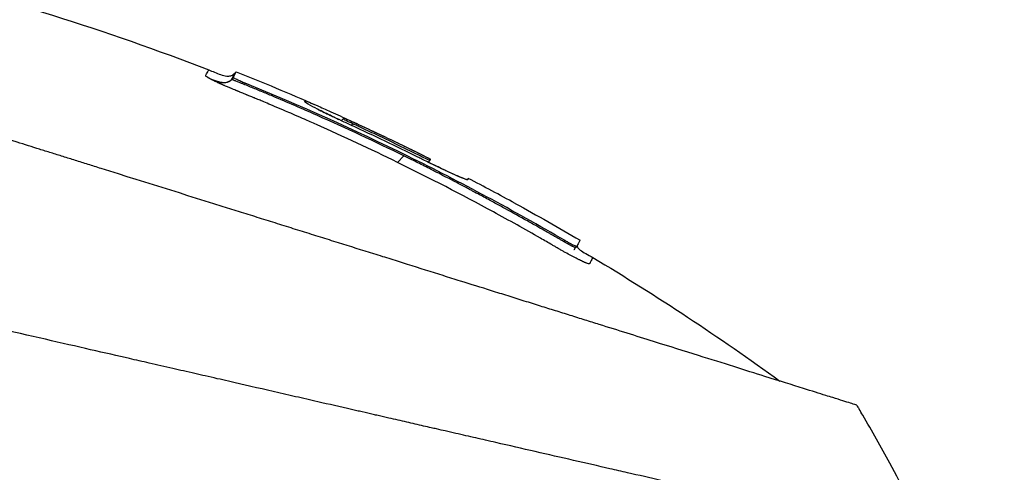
# Model space of a CAD drawing. Header units: millimetres. Extents: x 0 to 4378, y 0 to 2397.
# Tile 428 of 656: x 1628 to 1675, y 711 to 733. Entities that reach past the tile are written whole.
import ezdxf

# ---------------------------------------------------------------- set-up
doc = ezdxf.new("R2010")
doc.units = ezdxf.units.MM
doc.header["$LTSCALE"] = 0.2
doc.styles.add('Rainbow-4.0 Style', font='malgunsl.ttf')
doc.styles.add('Rainbow-5.0 Style', font='malgunsl.ttf')
doc.dimstyles.new('Rainbow-4.0 Style', dxfattribs={"dimtxt": 3.5, "dimasz": 2.5, "dimexe": 1, "dimexo": 1, "dimgap": 1, "dimtad": 1, "dimdsep": 46, "dimtxsty": 'Rainbow-4.0 Style', "dimcen": 0, "dimclrd": 251, "dimclre": 251, "dimclrt": 7, "dimazin": 3, "dimtp": 0.1, "dimtm": 0.1, "dimtfac": 0.61, "dimtmove": 0, "dimatfit": 3, "dimfxl": 1, "dimlwd": -1, "dimlwe": -1, "dimarcsym": 1})
doc.dimstyles.new('Rainbow-5.0 Style', dxfattribs={"dimtxt": 4.5, "dimasz": 2.5, "dimexe": 1, "dimexo": 1, "dimgap": 1, "dimtad": 1, "dimdsep": 46, "dimtxsty": 'Rainbow-5.0 Style', "dimcen": 0, "dimclrd": 251, "dimclre": 251, "dimclrt": 7, "dimazin": 3, "dimtp": 0.1, "dimtm": 0.1, "dimtfac": 0.61, "dimtmove": 0, "dimatfit": 3, "dimfxl": 1, "dimlwd": -1, "dimlwe": -1, "dimarcsym": 1})

# ---------------------------------------------------------------- blocks, each defined once
blk = doc.blocks.new('*D144')
at = {"color": 251, "linetype": 'ByBlock', "transparency": 16777216}
for p, q in [((1621.699, 1236.015), (1778.892, 1236.015)), ((1773.892, 681.615), (1773.892, 1223.515)), ((1676.759, 669.115), (1778.892, 669.115))]:
    blk.add_line(p, q, dxfattribs=at)
at = {"color": 251, "transparency": 16777216}
for points in [[(1771.809, 1223.515), (1775.976, 1223.515), (1773.892, 1236.015)], [(1771.809, 681.615), (1775.976, 681.615), (1773.892, 669.115)]]:
    blk.add_solid(points, dxfattribs=at)
at = {"layer": 'Defpoints', "color": 0, "transparency": 16777216}
for p in [(1616.699, 1236.015), (1773.892, 1236.015), (1671.759, 669.115)]:
    blk.add_point(p, dxfattribs=at)
at = {"color": 7, "transparency": 16777216, "insert": (1759.845, 952.565), "char_height": 17.5, "attachment_point": 5, "rotation": 90, "style": 'Rainbow-4.0 Style'}
blk.add_mtext('566.9', dxfattribs=at)
blk = doc.blocks.new('*D146')
at = {"color": 251, "linetype": 'ByBlock', "transparency": 16777216}
for p, q in [((1483.192, 1869.115), (1834.854, 1869.115)), ((1829.854, 681.615), (1829.854, 1856.615)), ((1617.144, 669.115), (1834.854, 669.115))]:
    blk.add_line(p, q, dxfattribs=at)
at = {"color": 251, "transparency": 16777216}
for points in [[(1827.77, 1856.615), (1831.937, 1856.615), (1829.854, 1869.115)], [(1827.77, 681.615), (1831.937, 681.615), (1829.854, 669.115)]]:
    blk.add_solid(points, dxfattribs=at)
at = {"layer": 'Defpoints', "color": 0, "transparency": 16777216}
for p in [(1478.192, 1869.115), (1829.854, 1869.115), (1612.144, 669.115)]:
    blk.add_point(p, dxfattribs=at)
at = {"color": 7, "transparency": 16777216, "insert": (1815.753, 1269.115), "char_height": 17.5, "attachment_point": 5, "rotation": 90, "style": 'Rainbow-4.0 Style'}
blk.add_mtext('1200', dxfattribs=at)
blk = doc.blocks.new('Blk$A17R2-5W24F')
for p, q in [((24.686, 230.961), (24.686, 230.961)), ((25.873, 230.589), (26.015, 230.868)), ((26.015, 230.868), (25.942, 230.796)), ((25.873, 230.589), (25.8, 230.516)), ((26.444, 230.312), (26.391, 230.26)), ((31.208, 228.644), (31.075, 228.512)), ((31.563, 228.286), (31.637, 228.36)), ((33.782, 226.504), (34.095, 226.817)), ((35.343, 226.603), (35.256, 226.516)), ((35.344, 226.604), (35.344, 226.604)), ((35.374, 226.664), (35.374, 226.665)), ((36.754, 225.467), (36.754, 225.467)), ((37.199, 225.732), (37.137, 225.67)), ((37.199, 225.731), (37.137, 225.669)), ((37.167, 225.669), (37.165, 225.667)), ((39.46, 224.527), (39.457, 224.524)), ((39.458, 224.523), (39.46, 224.527)), ((41.81, 222.684), (41.859, 222.734)), ((42.372, 222.397), (42.429, 222.455))]:
    blk.add_line(p, q)
for centre, radius, start, end in [((-18.856, 118.524), 120.788, 63.64121, 65.31295), ((-19.077, 117.833), 121.694, 61.24936, 62.45507), ((-19.076, 117.836), 121.689, 61.24844, 62.45484), ((-18.383, 170.562), 86.482, 28.64602, 30.39578), ((-18.37, 170.569), 86.467, 26.08279, 28.64596)]:
    blk.add_arc(centre, radius, start, end)
blk.add_ellipse((-15.467, 172.949), major_axis=(53.33, -65.746), ratio=0.977068, start_param=1.416312, end_param=1.42047)
for points, knots in [([(-21.702, 239.103), (-11.252, 239.329), (-0.686, 238.183), (14.637, 234.472), (19.73, 232.878), (24.686, 230.961)], [0, 0, 0, 0, 3.135776, 3.135776, 4.729873, 4.729873, 4.729873, 4.729873]), ([(55.923, 214.808), (55.923, 214.808), (55.924, 214.808), (55.848, 214.832), (55.803, 214.846), (55.706, 214.876), (55.662, 214.89), (55.414, 214.968), (55.128, 215.057), (54.657, 215.205), (54.546, 215.24), (54.116, 215.374), (53.757, 215.487), (52.812, 215.783), (52.191, 215.977), (50.56, 216.487), (49.493, 216.822), (47.614, 217.41), (46.89, 217.637), (45.713, 218.005), (45.287, 218.138), (44.416, 218.411), (43.967, 218.551), (43.284, 218.765), (43.055, 218.837), (42.593, 218.981), (42.354, 219.056), (41.873, 219.207), (41.635, 219.282), (41.157, 219.431), (40.917, 219.506), (40.424, 219.66), (40.166, 219.741), (39.641, 219.905), (39.376, 219.988), (38.848, 220.154), (38.582, 220.237), (37.819, 220.476), (37.316, 220.633), (36.545, 220.874), (36.27, 220.96), (35.436, 221.222), (34.858, 221.402), (34.027, 221.663), (33.752, 221.749), (33.345, 221.876), (33.205, 221.92), (32.93, 222.006), (32.79, 222.05), (32.081, 222.272), (31.513, 222.449), (30.649, 222.72), (30.359, 222.811), (29.782, 222.991), (29.492, 223.082), (28.909, 223.264), (28.622, 223.354), (28.182, 223.492), (28.033, 223.538), (27.743, 223.629), (27.602, 223.674), (27.308, 223.765), (27.16, 223.812), (26.738, 223.944), (26.451, 224.034), (23.977, 224.808), (21.745, 225.506), (19.292, 226.274), (19.084, 226.339), (18.667, 226.469), (18.463, 226.533), (18.063, 226.659), (17.865, 226.721), (17.474, 226.843), (17.282, 226.903), (16.904, 227.021), (16.715, 227.08), (16.175, 227.249), (15.814, 227.363), (14.775, 227.688), (14.089, 227.902), (13.143, 228.198), (12.851, 228.29), (12.421, 228.424), (12.284, 228.467), (11.879, 228.594), (11.614, 228.677), (11.098, 228.838), (10.852, 228.915), (10.14, 229.138), (9.677, 229.283), (8.409, 229.679), (7.607, 229.93), (6.218, 230.365), (5.626, 230.55), (4.159, 231.009), (3.29, 231.282), (2.005, 231.683), (1.58, 231.816), (0.948, 232.014), (0.738, 232.08), (0.424, 232.178), (0.32, 232.21), (0.164, 232.259), (0.112, 232.275), (0.034, 232.3), (0.008, 232.308), (-0.043, 232.324), (-0.069, 232.332), (-0.095, 232.34)], [0.000002, 0.000002, 0.000002, 0.000002, 0.069197, 0.069197, 0.114534, 0.114534, 0.144702, 0.144702, 0.264696, 0.264696, 0.298939, 0.298939, 0.390543, 0.390543, 0.512586, 0.512586, 0.675499, 0.675499, 0.768567, 0.768567, 0.818982, 0.818982, 0.869168, 0.869168, 0.893816, 0.893816, 0.918563, 0.918563, 0.942438, 0.942438, 0.965778, 0.965778, 0.990015, 0.990015, 1.013238, 1.013238, 1.036561, 1.036561, 1.079437, 1.079437, 1.103029, 1.103029, 1.150554, 1.150554, 1.170118, 1.170118, 1.179962, 1.179962, 1.190604, 1.190604, 1.231769, 1.231769, 1.252381, 1.252381, 1.273109, 1.273109, 1.29373, 1.29373, 1.303437, 1.303437, 1.31286, 1.31286, 1.322284, 1.322284, 1.341511, 1.341511, 1.488539, 1.488539, 1.502369, 1.502369, 1.515667, 1.515667, 1.528459, 1.528459, 1.540776, 1.540776, 1.552791, 1.552791, 1.576553, 1.576553, 1.621793, 1.621793, 1.642228, 1.642228, 1.65172, 1.65172, 1.669964, 1.669964, 1.68722, 1.68722, 1.719636, 1.719636, 1.776396, 1.776396, 1.818992, 1.818992, 1.882883, 1.882883, 1.914826, 1.914826, 1.930788, 1.930788, 1.938768, 1.938768, 1.942759, 1.942759, 1.944754, 1.944754, 1.946743, 1.946743, 1.946743, 1.946743]), ([(24.775, 230.518), (24.762, 230.525), (24.75, 230.532), (24.738, 230.538), (24.732, 230.541), (24.726, 230.544), (24.721, 230.547), (24.715, 230.55), (24.71, 230.554), (24.704, 230.557), (24.699, 230.56), (24.694, 230.562), (24.688, 230.565), (24.683, 230.568), (24.678, 230.571), (24.673, 230.574), (24.664, 230.58), (24.654, 230.585), (24.646, 230.59), (24.611, 230.612), (24.584, 230.63), (24.567, 230.644), (24.549, 230.659), (24.541, 230.67), (24.541, 230.678), (24.542, 230.679), (24.543, 230.681), (24.543, 230.683), (24.544, 230.684), (24.545, 230.686), (24.546, 230.687), (24.547, 230.691), (24.549, 230.694), (24.551, 230.697), (24.563, 230.722), (24.575, 230.745), (24.586, 230.766), (24.607, 230.806), (24.624, 230.84), (24.638, 230.868), (24.639, 230.87), (24.64, 230.872), (24.641, 230.874), (24.655, 230.9), (24.665, 230.92), (24.673, 230.935), (24.673, 230.936), (24.674, 230.937), (24.675, 230.939), (24.682, 230.953), (24.686, 230.96), (24.686, 230.961)], [-1, -1, -1, -1, -0.9989185, -0.9989185, -0.9989185, -0.9983778, -0.9983778, -0.9983778, -0.9978371, -0.9978371, -0.9978371, -0.9972963, -0.9972963, -0.9972963, -0.9967556, -0.9967556, -0.9967556, -0.9956741, -0.9956741, -0.9956741, -0.9913482, -0.9913482, -0.9913482, -0.9870224, -0.9870224, -0.9870224, -0.9859409, -0.9859409, -0.9859409, -0.9848594, -0.9848594, -0.9848594, -0.9826965, -0.9826965, -0.9826965, -0.965393, -0.965393, -0.965393, -0.9332255, -0.9332255, -0.9332255, -0.930786, -0.930786, -0.930786, -0.8993296, -0.8993296, -0.8993296, -0.896179, -0.896179, -0.896179, -0.8616263, -0.8616263, -0.8616263, -0.8616263]), ([(24.686, 230.961), (24.877, 230.887), (25.063, 230.798), (25.357, 230.697), (25.46, 230.668), (25.627, 230.657), (25.691, 230.662), (25.806, 230.696), (25.859, 230.724), (25.918, 230.772), (25.93, 230.784), (25.942, 230.796)], [0, 0, 0, 0, 0.0615747, 0.0615747, 0.0930895, 0.0930895, 0.1117251, 0.1117251, 0.1291947, 0.1291947, 0.1343162, 0.1343162, 0.1343162, 0.1343162]), ([(25.8, 230.516), (25.8, 230.517), (25.8, 230.518), (25.801, 230.518), (25.801, 230.519), (25.801, 230.519), (25.802, 230.52), (25.802, 230.522), (25.803, 230.523), (25.804, 230.525), (25.807, 230.53), (25.81, 230.536), (25.813, 230.542), (25.815, 230.547), (25.818, 230.553), (25.821, 230.558), (25.822, 230.56), (25.822, 230.561), (25.823, 230.562), (25.824, 230.564), (25.825, 230.565), (25.825, 230.566), (25.827, 230.569), (25.828, 230.572), (25.829, 230.574), (25.84, 230.595), (25.85, 230.615), (25.859, 230.633), (25.878, 230.669), (25.893, 230.699), (25.905, 230.723), (25.917, 230.747), (25.927, 230.765), (25.933, 230.777), (25.939, 230.789), (25.942, 230.795), (25.942, 230.796), (25.942, 230.796), (25.942, 230.796), (25.942, 230.796), (25.942, 230.796), (25.942, 230.796), (25.942, 230.796)], [0, 0, 0, 0, 0.0013857, 0.0013857, 0.0013857, 0.0033723, 0.0033723, 0.0033723, 0.0073454, 0.0073454, 0.0073454, 0.0232379, 0.0232379, 0.0232379, 0.0391303, 0.0391303, 0.0391303, 0.0431034, 0.0431034, 0.0431034, 0.0470765, 0.0470765, 0.0470765, 0.0550227, 0.0550227, 0.0550227, 0.1185925, 0.1185925, 0.1185925, 0.2457321, 0.2457321, 0.2457321, 0.3728716, 0.3728716, 0.3728716, 0.5000112, 0.5000112, 0.5000112, 0.5021867, 0.5021867, 0.5021867, 0.5021913, 0.5021913, 0.5021913, 0.5021913]), ([(33.782, 226.504), (32.494, 227.134), (31.195, 227.74), (29.885, 228.322), (29.673, 228.417), (29.477, 228.503), (29.265, 228.596), (29.233, 228.61), (29.028, 228.7), (28.873, 228.767), (28.606, 228.883), (28.492, 228.932), (28.392, 228.975), (28.21, 229.053), (28.045, 229.123), (27.748, 229.248), (27.617, 229.304), (27.388, 229.4), (27.29, 229.44), (27.176, 229.488), (27.145, 229.5), (27.117, 229.512), (27.031, 229.548), (26.95, 229.581), (26.873, 229.613), (26.87, 229.614), (26.867, 229.615), (26.848, 229.623), (26.813, 229.637), (26.71, 229.679), (26.643, 229.707), (26.548, 229.745), (26.537, 229.749), (26.521, 229.756), (26.516, 229.758), (26.511, 229.76), (26.423, 229.795), (26.346, 229.826), (26.249, 229.866), (26.22, 229.878), (26.194, 229.888), (26.18, 229.894), (26.161, 229.902), (26.125, 229.917), (26.112, 229.922), (26.088, 229.932), (26.077, 229.936), (26.057, 229.944), (26.048, 229.948), (26.039, 229.952), (26.025, 229.958), (26.01, 229.964), (25.958, 229.985), (25.92, 230.001), (25.88, 230.018), (25.862, 230.025), (25.842, 230.034), (25.798, 230.052), (25.775, 230.062), (25.738, 230.077), (25.725, 230.083), (25.686, 230.099), (25.659, 230.111), (25.603, 230.135), (25.574, 230.147), (25.544, 230.16), (25.514, 230.172), (25.488, 230.184), (25.453, 230.199), (25.443, 230.203), (25.422, 230.212), (25.411, 230.217), (25.389, 230.227), (25.378, 230.232), (25.349, 230.245), (25.333, 230.252), (25.313, 230.261), (25.308, 230.263), (25.288, 230.272), (25.276, 230.277), (25.256, 230.286), (25.248, 230.29), (25.242, 230.293), (25.221, 230.302), (25.199, 230.312), (25.148, 230.336), (25.117, 230.35), (25.057, 230.378), (25.028, 230.392), (24.995, 230.408), (24.99, 230.41), (24.985, 230.412), (24.975, 230.417), (24.965, 230.422), (24.936, 230.436), (24.919, 230.445), (24.887, 230.461), (24.873, 230.468), (24.847, 230.481), (24.835, 230.487), (24.815, 230.497), (24.807, 230.502), (24.792, 230.509), (24.786, 230.513), (24.778, 230.516), (24.776, 230.517), (24.775, 230.518)], [-1, -1, -1, -1, -0.5714286, -0.5714286, -0.5714286, -0.5255574, -0.5255574, -0.517013, -0.517013, -0.4712009, -0.4712009, -0.4285714, -0.4285714, -0.4285714, -0.3868059, -0.3868059, -0.3450253, -0.3450253, -0.3032608, -0.3032608, -0.2857143, -0.2857143, -0.2857143, -0.2513176, -0.2513176, -0.25, -0.25, -0.25, -0.2337562, -0.2337562, -0.2172936, -0.2172936, -0.2152452, -0.2152452, -0.2142857, -0.2142857, -0.2142857, -0.1903263, -0.1903263, -0.1785714, -0.1785714, -0.1785714, -0.170079, -0.170079, -0.1658975, -0.1658975, -0.16301, -0.16301, -0.1607143, -0.1607143, -0.1607143, -0.15572, -0.15572, -0.1428571, -0.1428571, -0.1428571, -0.1345003, -0.1345003, -0.1263958, -0.1263958, -0.1223688, -0.1223688, -0.1146267, -0.1146267, -0.1071429, -0.1071429, -0.1071429, -0.1010737, -0.1010737, -0.0986615, -0.0986615, -0.0956016, -0.0956016, -0.0922441, -0.0922441, -0.0863776, -0.0863776, -0.0841138, -0.0841138, -0.0777712, -0.0777712, -0.0714286, -0.0714286, -0.0714286, -0.0625785, -0.0625785, -0.0498607, -0.0498607, -0.0377346, -0.0377346, -0.0357143, -0.0357143, -0.0357143, -0.0328765, -0.0328765, -0.0268637, -0.0268637, -0.0209459, -0.0209459, -0.0148784, -0.0148784, -0.0087709, -0.0087709, -0.0026649, -0.0026649, 0, 0, 0, 0]), ([(25.157, 230.394), (25.158, 230.394), (25.161, 230.393), (25.167, 230.391), (25.173, 230.389), (25.194, 230.383), (25.21, 230.379), (25.275, 230.362), (25.324, 230.353), (25.433, 230.345), (25.495, 230.348), (25.585, 230.373), (25.614, 230.384), (25.653, 230.404), (25.663, 230.409), (25.681, 230.42), (25.688, 230.424), (25.696, 230.43), (25.697, 230.43), (25.698, 230.431), (25.698, 230.431), (25.699, 230.431), (25.699, 230.432), (25.699, 230.432), (25.699, 230.432), (25.699, 230.432)], [0.03476979, 0.03476979, 0.03476979, 0.03476979, 0.03527446, 0.03527446, 0.03739932, 0.03739932, 0.04377442, 0.04377442, 0.06293776, 0.06293776, 0.08405328, 0.08405328, 0.09413373, 0.09413373, 0.09775177, 0.09775177, 0.10046423, 0.10046423, 0.10071842, 0.10071842, 0.10086598, 0.10086598, 0.10093976, 0.10093976, 0.10094429, 0.10094429, 0.10094429, 0.10094429]), ([(25.813, 230.499), (25.808, 230.503), (25.804, 230.506), (25.801, 230.51), (25.8, 230.511), (25.799, 230.514), (25.799, 230.515), (25.8, 230.516), (25.8, 230.516), (25.8, 230.516)], [0.0000001, 0.0000001, 0.0000001, 0.0000001, 0.4648523, 0.4648523, 0.6972784, 0.6972784, 0.9297046, 0.9297046, 0.9999997, 0.9999997, 0.9999997, 0.9999997]), ([(26.391, 230.26), (26.383, 230.263), (26.375, 230.266), (26.367, 230.27), (26.345, 230.279), (26.323, 230.288), (26.3, 230.297), (26.256, 230.314), (26.212, 230.331), (26.17, 230.348), (26.138, 230.361), (26.107, 230.373), (26.078, 230.384), (26.05, 230.395), (26.023, 230.406), (25.998, 230.416), (25.979, 230.423), (25.961, 230.431), (25.944, 230.438), (25.924, 230.446), (25.906, 230.453), (25.89, 230.46), (25.88, 230.465), (25.871, 230.469), (25.863, 230.473), (25.85, 230.478), (25.839, 230.484), (25.83, 230.489), (25.823, 230.493), (25.817, 230.496), (25.813, 230.499)], [0.0000004, 0.0000004, 0.0000004, 0.0000004, 0.0317634, 0.0317634, 0.0317634, 0.1197849, 0.1197849, 0.1197849, 0.2958279, 0.2958279, 0.2958279, 0.4283299, 0.4283299, 0.4283299, 0.5535213, 0.5535213, 0.5535213, 0.647914, 0.647914, 0.647914, 0.7573052, 0.7573052, 0.7573052, 0.823957, 0.823957, 0.823957, 0.9223757, 0.9223757, 0.9223757, 0.9999999, 0.9999999, 0.9999999, 0.9999999]), ([(26.444, 230.312), (26.372, 230.342), (26.301, 230.371), (26.162, 230.432), (26.095, 230.462), (25.987, 230.514), (25.945, 230.536), (25.9, 230.562), (25.889, 230.57), (25.874, 230.582), (25.871, 230.587), (25.873, 230.589)], [-0.09630619, -0.09630619, -0.09630619, -0.09630619, -0.07315238, -0.07315238, -0.0481541, -0.0481541, -0.02507616, -0.02507616, -0.01226192, -0.01226192, -0.000001, -0.000001, -0.000001, -0.000001]), ([(34.095, 226.817), (32.709, 227.496), (31.31, 228.148), (29.898, 228.773), (29.192, 229.086), (28.484, 229.391), (27.772, 229.69), (27.594, 229.765), (27.416, 229.839), (27.238, 229.913), (27.193, 229.932), (27.148, 229.95), (27.104, 229.968), (27.082, 229.978), (27.059, 229.987), (27.037, 229.996), (27.015, 230.005), (26.992, 230.014), (26.97, 230.024), (26.881, 230.06), (26.792, 230.097), (26.702, 230.133), (26.613, 230.17), (26.524, 230.206), (26.434, 230.242), (26.423, 230.247), (26.412, 230.252), (26.401, 230.256), (26.398, 230.257), (26.394, 230.259), (26.391, 230.26)], [0, 0, 0, 0, 0.548701, 0.548701, 0.548701, 0.823051, 0.823051, 0.823051, 0.891639, 0.891639, 0.891639, 0.908786, 0.908786, 0.908786, 0.917359, 0.917359, 0.917359, 0.925933, 0.925933, 0.925933, 0.960226, 0.960226, 0.960226, 0.99452, 0.99452, 0.99452, 0.998807, 0.998807, 0.998807, 1, 1, 1, 1]), ([(41.859, 222.734), (39.381, 224.181), (36.857, 225.536), (31.714, 228.064), (29.1, 229.235), (26.444, 230.312)], [-1.719535, -1.719535, -1.719535, -1.719535, -0.859768, -0.859768, -0.000001, -0.000001, -0.000001, -0.000001]), ([(-45.741, 229.507), (-45.741, 229.507), (-45.722, 229.489), (-45.676, 229.442), (-45.665, 229.431), (-45.615, 229.381), (-45.566, 229.332), (-45.47, 229.237), (-45.431, 229.197), (-45.326, 229.092), (-45.256, 229.023), (-45.109, 228.875), (-45.034, 228.8), (-44.825, 228.591), (-44.683, 228.449), (-44.469, 228.236), (-44.411, 228.177), (-44.208, 227.975), (-44.056, 227.823), (-43.797, 227.563), (-43.695, 227.461), (-43.461, 227.227), (-43.327, 227.093), (-43.046, 226.812), (-42.899, 226.666), (-42.725, 226.492), (-42.703, 226.469), (-42.508, 226.274), (-42.328, 226.095), (-41.977, 225.744), (-41.807, 225.573), (-41.401, 225.167), (-41.162, 224.929), (-40.764, 224.531), (-40.61, 224.377), (-40.117, 223.884), (-39.768, 223.534), (-39.035, 222.801), (-38.65, 222.417), (-38.088, 221.854), (-37.92, 221.687), (-37.155, 220.922), (-36.535, 220.302), (-35.487, 219.254), (-35.073, 218.84), (-34.159, 217.925), (-33.655, 217.421), (-32.615, 216.381), (-32.077, 215.844), (-31.429, 215.195), (-31.327, 215.093), (-30.534, 214.3), (-29.828, 213.595), (-28.59, 212.357), (-28.064, 211.83), (-26.84, 210.606), (-26.139, 209.905), (-24.832, 208.598), (-24.229, 207.995), (-23.219, 206.986), (-22.817, 206.583), (-22.141, 205.907), (-21.869, 205.635), (-21.255, 205.022), (-20.913, 204.679), (-20.225, 203.991), (-19.88, 203.646), (-19.225, 202.991), (-18.916, 202.682), (-18.567, 202.333), (-18.527, 202.293), (-18.138, 201.904), (-17.786, 201.553), (-16.896, 200.663), (-16.355, 200.122), (-15.642, 199.409), (-15.473, 199.239), (-14.588, 198.354), (-13.868, 197.635), (-12.42, 196.186), (-11.692, 195.458), (-10.228, 193.994), (-9.492, 193.259), (-8.014, 191.781), (-7.272, 191.038), (-5.778, 189.544), (-5.026, 188.792), (-3.525, 187.291), (-2.776, 186.542), (-1.71, 185.477), (-1.395, 185.161), (-0.762, 184.528), (-0.444, 184.211), (-0.003, 183.769), (0.122, 183.644), (0.437, 183.33), (0.627, 183.14), (1.006, 182.76), (1.196, 182.57), (1.577, 182.19), (1.767, 181.999), (2.126, 181.641), (2.294, 181.472), (2.486, 181.281), (2.508, 181.258), (2.768, 180.999), (3.006, 180.761), (3.484, 180.283), (3.723, 180.043), (4.203, 179.564), (4.443, 179.324), (4.733, 179.033), (4.781, 178.985), (5.074, 178.692), (5.322, 178.444), (5.827, 177.94), (6.083, 177.683), (6.604, 177.162), (6.868, 176.899), (7.335, 176.431), (7.532, 176.234), (7.916, 175.85), (8.104, 175.663), (8.488, 175.279), (8.684, 175.082), (9.068, 174.698), (9.255, 174.511), (9.625, 174.141), (9.807, 173.959), (10.173, 173.593), (10.357, 173.409), (10.557, 173.209), (10.575, 173.192), (10.786, 172.981), (10.979, 172.787), (11.362, 172.405), (11.55, 172.216), (11.894, 171.873), (12.048, 171.718), (12.24, 171.527), (12.275, 171.491), (12.429, 171.337), (12.547, 171.219), (12.738, 171.029), (12.81, 170.956), (12.991, 170.775), (13.101, 170.666), (13.291, 170.475), (13.372, 170.395), (13.589, 170.177), (13.726, 170.041), (13.917, 169.85), (13.97, 169.797), (14.224, 169.542), (14.429, 169.337), (14.841, 168.926), (15.047, 168.719), (15.461, 168.306), (15.667, 168.099), (16.014, 167.752), (16.154, 167.612), (17.111, 166.656), (17.925, 165.841), (19.426, 164.341), (20.112, 163.654), (21.381, 162.385), (21.964, 161.803), (22.704, 161.062), (22.864, 160.903), (23.68, 160.087), (24.334, 159.433), (25.067, 158.7), (25.148, 158.618), (25.753, 158.013), (26.275, 157.491), (27.001, 156.765), (27.208, 156.558), (27.901, 155.866), (28.385, 155.381), (29.103, 154.663), (29.339, 154.428), (30.371, 153.396), (31.162, 152.604), (32.57, 151.197), (33.189, 150.578), (34.412, 149.355), (35.016, 148.75), (36.203, 147.563), (36.786, 146.98), (37.539, 146.227), (37.715, 146.051), (38.832, 144.934), (39.759, 144.007), (41.05, 142.717), (41.428, 142.339), (42.641, 141.125), (43.464, 140.302), (44.683, 139.083), (45.093, 138.674), (46.041, 137.726), (46.576, 137.19), (47.612, 136.154), (48.114, 135.652), (48.712, 135.054), (48.819, 134.948), (49.663, 134.103), (50.377, 133.389), (51.39, 132.377), (51.711, 132.055), (52.408, 131.358), (52.78, 130.986), (53.493, 130.274), (53.834, 129.932), (54.357, 129.41), (54.545, 129.221), (54.946, 128.82), (55.157, 128.609), (55.549, 128.217), (55.731, 128.035), (56.131, 127.636), (56.345, 127.421), (56.691, 127.075), (56.827, 126.94), (57.139, 126.627), (57.313, 126.454), (57.614, 126.153), (57.744, 126.023), (58.027, 125.739), (58.177, 125.589), (58.428, 125.339), (58.531, 125.235), (58.772, 124.995), (58.904, 124.863), (59.098, 124.669), (59.167, 124.6), (59.325, 124.441), (59.411, 124.355), (59.554, 124.212), (59.614, 124.152), (59.765, 124.002), (59.842, 123.924), (59.911, 123.855), (59.922, 123.844), (59.984, 123.783), (60.013, 123.754), (60.02, 123.746), (60.021, 123.746), (60.021, 123.746)], [0, 0, 0, 0, 0.257354, 0.257354, 0.326237, 0.326237, 0.532709, 0.532709, 0.653072, 0.653072, 0.826383, 0.826383, 0.980612, 0.980612, 1.221018, 1.221018, 1.308472, 1.308472, 1.512953, 1.512953, 1.636992, 1.636992, 1.789146, 1.789146, 1.943102, 1.943102, 1.965845, 1.965845, 2.139379, 2.139379, 2.294197, 2.294197, 2.497442, 2.497442, 2.621999, 2.621999, 2.888446, 2.888446, 3.162424, 3.162424, 3.276803, 3.276803, 3.678252, 3.678252, 3.9315, 3.9315, 4.226971, 4.226971, 4.529662, 4.529662, 4.586048, 4.586048, 4.965901, 4.965901, 5.240486, 5.240486, 5.596576, 5.596576, 5.895461, 5.895461, 6.09193, 6.09193, 6.223224, 6.223224, 6.387068, 6.387068, 6.550917, 6.550917, 6.696146, 6.696146, 6.714688, 6.714688, 6.878445, 6.878445, 7.127882, 7.127882, 7.205393, 7.205393, 7.531923, 7.531923, 7.858453, 7.858453, 8.185149, 8.185149, 8.511845, 8.511845, 8.840084, 8.840084, 9.164788, 9.164788, 9.300716, 9.300716, 9.43764, 9.43764, 9.491568, 9.491568, 9.573784, 9.573784, 9.656087, 9.656087, 9.738273, 9.738273, 9.810512, 9.810512, 9.820176, 9.820176, 9.921487, 9.921487, 10.022047, 10.022047, 10.121234, 10.121234, 10.140813, 10.140813, 10.240775, 10.240775, 10.34206, 10.34206, 10.443345, 10.443345, 10.519125, 10.519125, 10.593519, 10.593519, 10.673571, 10.673571, 10.751664, 10.751664, 10.828971, 10.828971, 10.907781, 10.907781, 10.915165, 10.915165, 10.998748, 10.998748, 11.080195, 11.080195, 11.146615, 11.146615, 11.161943, 11.161943, 11.21211, 11.21211, 11.242651, 11.242651, 11.288319, 11.288319, 11.321832, 11.321832, 11.377745, 11.377745, 11.399138, 11.399138, 11.480179, 11.480179, 11.560404, 11.560404, 11.640086, 11.640086, 11.694297, 11.694297, 12.011124, 12.011124, 12.279997, 12.279997, 12.509628, 12.509628, 12.572827, 12.572827, 12.833111, 12.833111, 12.865725, 12.865725, 13.07529, 13.07529, 13.158686, 13.158686, 13.355513, 13.355513, 13.451637, 13.451637, 13.778619, 13.778619, 14.038498, 14.038498, 14.296261, 14.296261, 14.549067, 14.549067, 14.626299, 14.626299, 15.04137, 15.04137, 15.215105, 15.215105, 15.604069, 15.604069, 15.80398, 15.80398, 16.073193, 16.073193, 16.335419, 16.335419, 16.392609, 16.392609, 16.791079, 16.791079, 16.982171, 16.982171, 17.214497, 17.214497, 17.441103, 17.441103, 17.573214, 17.573214, 17.727887, 17.727887, 17.868871, 17.868871, 18.045189, 18.045189, 18.163993, 18.163993, 18.326743, 18.326743, 18.458589, 18.458589, 18.625722, 18.625722, 18.752843, 18.752843, 18.936687, 18.936687, 19.046733, 19.046733, 19.205689, 19.205689, 19.340689, 19.340689, 19.583635, 19.583635, 19.634122, 19.634122, 19.890387, 19.890387, 19.927065, 19.927065, 19.927065, 19.927065]), ([(31.593, 228.272), (31.424, 228.35), (31.255, 228.428), (30.924, 228.583), (30.764, 228.659), (30.407, 228.83), (30.155, 228.953), (29.787, 229.139), (29.609, 229.229), (29.224, 229.451), (29.332, 229.437), (29.327, 229.467), (29.322, 229.471), (29.322, 229.48), (29.343, 229.478), (29.537, 229.398), (29.651, 229.35), (30.096, 229.154), (30.323, 229.052), (30.87, 228.806), (31.163, 228.672), (31.7, 228.427), (32.125, 228.231), (33.375, 227.648), (34.378, 227.163), (35.374, 226.665)], [-3.167848, -3.167848, -3.167848, -3.167848, -2.81724, -2.81724, -2.467917, -2.467917, -1.999757, -1.999757, -1.713271, -1.713271, -1.133006, -1.133006, -1.013161, -1.013161, -0.71142, -0.71142, -0.596427, -0.596427, -0.511366, -0.511366, -0.413735, -0.413735, -0.334218, -0.334218, -0.000001, -0.000001, -0.000001, -0.000001]), ([(29.325, 229.455), (29.325, 229.455), (29.325, 229.455), (29.32, 229.45), (29.316, 229.446), (29.312, 229.443)], [0, 0, 0, 0, 0.000101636, 0.000101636, 0.002849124, 0.002849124, 0.002849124, 0.002849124]), ([(29.957, 229.053), (29.973, 229.045), (29.989, 229.037), (30.108, 228.98), (30.219, 228.927), (30.394, 228.842), (30.455, 228.813), (30.578, 228.753), (30.641, 228.723), (30.784, 228.653), (30.865, 228.613), (30.947, 228.573)], [0.5183171, 0.5183171, 0.5183171, 0.5183171, 0.5367422, 0.5367422, 0.6513142, 0.6513142, 0.7086002, 0.7086002, 0.7658861, 0.7658861, 0.8368401, 0.8368401, 0.8368401, 0.8368401]), ([(31.637, 228.36), (31.513, 228.416), (31.397, 228.472), (31.268, 228.537), (31.234, 228.554), (31.189, 228.58), (31.178, 228.587), (31.181, 228.593), (31.183, 228.596), (31.186, 228.602), (31.188, 228.605), (31.192, 228.613), (31.194, 228.619), (31.199, 228.628), (31.201, 228.632), (31.205, 228.639), (31.206, 228.642), (31.208, 228.645), (31.22, 228.641), (31.268, 228.62), (31.303, 228.605), (31.435, 228.547), (31.553, 228.494), (31.754, 228.401), (31.832, 228.365), (31.987, 228.294), (32.065, 228.258), (32.297, 228.15), (32.452, 228.078), (32.916, 227.86), (33.225, 227.714), (33.841, 227.418), (34.148, 227.269), (34.609, 227.044), (34.762, 226.968), (35.068, 226.817), (35.221, 226.74), (35.374, 226.664)], [0, 0, 0, 0, 0.049586, 0.049586, 0.074046, 0.074046, 0.09857, 0.09857, 0.137167, 0.137167, 0.175764, 0.175764, 0.252958, 0.252958, 0.330152, 0.330152, 0.407345, 0.407345, 0.43188, 0.43188, 0.45635, 0.45635, 0.505944, 0.505944, 0.536823, 0.536823, 0.567702, 0.567702, 0.629461, 0.629461, 0.752975, 0.752975, 0.876487, 0.876487, 0.938244, 0.938244, 1, 1, 1, 1]), ([(35.374, 226.664), (35.373, 226.662), (35.371, 226.659), (35.368, 226.652), (35.366, 226.647), (35.36, 226.637), (35.357, 226.631), (35.352, 226.621), (35.351, 226.618), (35.347, 226.611), (35.345, 226.607), (35.342, 226.601), (35.329, 226.604), (35.281, 226.623), (35.246, 226.638), (35.115, 226.698), (34.998, 226.753), (34.607, 226.947), (34.339, 227.079), (33.801, 227.34), (33.532, 227.47), (32.992, 227.728), (32.722, 227.855), (32.316, 228.046), (32.18, 228.109), (31.977, 228.203), (31.909, 228.234), (31.773, 228.297), (31.705, 228.328), (31.637, 228.36)], [0, 0, 0, 0, 0.102758, 0.102758, 0.205514, 0.205514, 0.30827, 0.30827, 0.359648, 0.359648, 0.411026, 0.411026, 0.438236, 0.438236, 0.465377, 0.465377, 0.5204, 0.5204, 0.640302, 0.640302, 0.760202, 0.760202, 0.880101, 0.880101, 0.94005, 0.94005, 0.970025, 0.970025, 1, 1, 1, 1]), ([(42.512, 221.824), (42.491, 221.835), (42.47, 221.845), (42.41, 221.875), (42.371, 221.895), (42.29, 221.937), (42.248, 221.959), (42.185, 221.993), (42.163, 222.004), (42.12, 222.028), (42.098, 222.039), (41.988, 222.099), (41.896, 222.15), (41.757, 222.228), (41.711, 222.254), (41.641, 222.295), (41.617, 222.308), (41.57, 222.335), (41.547, 222.349), (41.5, 222.376), (41.477, 222.39), (41.43, 222.417), (41.406, 222.43), (41.336, 222.471), (41.289, 222.499), (41.055, 222.634), (40.867, 222.743), (39.926, 223.281), (39.168, 223.704), (36.883, 224.947), (35.341, 225.742), (33.782, 226.504)], [-0.1447486, -0.1447486, -0.1447486, -0.1447486, -0.1434058, -0.1434058, -0.1410549, -0.1410549, -0.138704, -0.138704, -0.1375285, -0.1375285, -0.1363531, -0.1363531, -0.1316512, -0.1316512, -0.1293003, -0.1293003, -0.1281249, -0.1281249, -0.1269494, -0.1269494, -0.125774, -0.125774, -0.1245985, -0.1245985, -0.1222476, -0.1222476, -0.1128439, -0.1128439, -0.0752293, -0.0752293, 0, 0, 0, 0]), ([(37.255, 225.203), (37.112, 225.279), (36.953, 225.363), (36.777, 225.455), (36.599, 225.548), (36.405, 225.65), (36.193, 225.76), (36.146, 225.784), (36.098, 225.808), (36.058, 225.829), (35.795, 225.965), (35.556, 226.087), (35.331, 226.201), (35.105, 226.316), (34.894, 226.422), (34.698, 226.519), (34.5, 226.618), (34.318, 226.708), (34.152, 226.789), (34.133, 226.799), (34.114, 226.808), (34.095, 226.817)], [0.6281551, 0.6281551, 0.6281551, 0.6281551, 0.6827895, 0.6827895, 0.6827895, 0.7378444, 0.7378444, 0.7378444, 0.75, 0.75, 0.75, 0.8295207, 0.8295207, 0.8295207, 0.909617, 0.909617, 0.909617, 0.9906835, 0.9906835, 0.9906835, 1, 1, 1, 1]), ([(37.167, 225.669), (37.166, 225.666), (37.159, 225.665), (37.148, 225.667), (37.139, 225.669), (37.127, 225.672), (37.113, 225.676), (37.111, 225.676), (37.109, 225.677), (37.107, 225.678), (37.074, 225.688), (37.027, 225.705), (36.968, 225.728), (36.962, 225.731), (36.955, 225.733), (36.948, 225.736), (36.89, 225.759), (36.821, 225.788), (36.742, 225.822), (36.663, 225.856), (36.573, 225.896), (36.474, 225.94), (36.464, 225.945), (36.453, 225.95), (36.443, 225.955), (36.355, 225.995), (36.259, 226.038), (36.159, 226.085), (36.133, 226.097), (36.107, 226.109), (36.08, 226.122), (35.972, 226.172), (35.858, 226.226), (35.74, 226.282), (35.732, 226.286), (35.724, 226.29), (35.716, 226.294), (35.701, 226.301), (35.685, 226.308), (35.67, 226.316), (35.535, 226.381), (35.395, 226.448), (35.253, 226.517), (35.245, 226.521), (35.237, 226.525), (35.229, 226.529), (35.139, 226.573), (35.049, 226.617), (34.958, 226.662), (34.896, 226.692), (34.835, 226.723), (34.773, 226.754)], [-0.4066496, -0.4066496, -0.4066496, -0.4066496, -0.3777807, -0.3777807, -0.3777807, -0.3558558, -0.3558558, -0.3558558, -0.3530901, -0.3530901, -0.3530901, -0.3051435, -0.3051435, -0.3051435, -0.2996138, -0.2996138, -0.2996138, -0.2544216, -0.2544216, -0.2544216, -0.2084882, -0.2084882, -0.2084882, -0.2036806, -0.2036806, -0.2036806, -0.1633487, -0.1633487, -0.1633487, -0.1528703, -0.1528703, -0.1528703, -0.1103376, -0.1103376, -0.1103376, -0.1075118, -0.1075118, -0.1075118, -0.1019561, -0.1019561, -0.1019561, -0.053792, -0.053792, -0.053792, -0.0510136, -0.0510136, -0.0510136, -0.0206896, -0.0206896, -0.0206896, 0, 0, 0, 0]), ([(35.259, 226.519), (35.402, 226.45), (35.555, 226.376), (36.079, 226.126), (36.342, 226.005), (36.681, 225.851), (36.834, 225.785), (37.072, 225.689), (37.118, 225.678), (37.144, 225.677)], [-0.9708936, -0.9708936, -0.9708936, -0.9708936, -0.9133703, -0.9133703, -0.7804339, -0.7804339, -0.6224238, -0.6224238, -0.4397223, -0.4397223, -0.4397223, -0.4397223]), ([(35.374, 226.665), (35.372, 226.661), (35.369, 226.654), (35.359, 226.634), (35.352, 226.621), (35.344, 226.605)], [0, 0, 0, 0, 0.1540444, 0.1540444, 0.3080886, 0.3080886, 0.3080886, 0.3080886]), ([(59.475, 208.208), (59.475, 208.208), (59.475, 208.208), (59.474, 208.208), (59.474, 208.208), (59.472, 208.208), (59.47, 208.209), (59.461, 208.211), (59.453, 208.213), (59.417, 208.221), (59.381, 208.229), (59.238, 208.262), (59.093, 208.295), (58.518, 208.427), (57.945, 208.558), (56.973, 208.781), (56.742, 208.834), (56.215, 208.955), (55.915, 209.023), (55.227, 209.181), (54.837, 209.27), (53.948, 209.474), (53.442, 209.59), (51.477, 210.04), (49.834, 210.416), (47.51, 210.949), (47.002, 211.065), (45.956, 211.305), (45.418, 211.428), (44.591, 211.618), (44.311, 211.682), (43.454, 211.878), (42.868, 212.012), (41.666, 212.288), (41.053, 212.428), (39.805, 212.714), (39.17, 212.86), (38.365, 213.044), (38.202, 213.081), (37.877, 213.156), (37.719, 213.192), (37.405, 213.264), (37.248, 213.3), (36.758, 213.412), (36.427, 213.488), (35.96, 213.595), (35.81, 213.629), (35.582, 213.682), (35.496, 213.701), (35.191, 213.772), (34.904, 213.836), (34.503, 213.928), (34.364, 213.961), (33.967, 214.053), (33.666, 214.121), (33.199, 214.227), (33.027, 214.267), (32.777, 214.325), (32.69, 214.344), (32.437, 214.402), (32.264, 214.442), (32.003, 214.502), (31.916, 214.522), (31.745, 214.561), (31.658, 214.581), (31.032, 214.724), (30.483, 214.85), (29.59, 215.054), (29.234, 215.136), (28.163, 215.381), (27.435, 215.548), (26.626, 215.733), (26.535, 215.754), (26.352, 215.796), (26.26, 215.817), (26.079, 215.859), (25.988, 215.88), (25.808, 215.921), (25.724, 215.94), (25.289, 216.04), (24.903, 216.128), (24.355, 216.254), (24.188, 216.292), (23.84, 216.372), (23.654, 216.414), (23.297, 216.496), (23.134, 216.533), (22.571, 216.662), (22.192, 216.749), (21.496, 216.909), (21.168, 216.984), (18.563, 217.58), (15.486, 218.286), (10.175, 219.502), (8.843, 219.807), (6.356, 220.377), (5.2, 220.642), (3.043, 221.136), (2.042, 221.366), (0.612, 221.693), (0.178, 221.793), (-0.659, 221.984), (-1.064, 222.077), (-4.506, 222.866), (-7.473, 223.546), (-10.454, 224.228), (-10.631, 224.269), (-11.136, 224.385), (-11.466, 224.46), (-11.942, 224.569), (-12.085, 224.602), (-12.363, 224.666), (-12.499, 224.697), (-13.125, 224.84), (-13.627, 224.955), (-14.496, 225.154), (-14.865, 225.239), (-15.784, 225.449), (-16.331, 225.575), (-17.141, 225.76), (-17.41, 225.822), (-17.813, 225.914), (-17.947, 225.945), (-18.147, 225.991), (-18.213, 226.006), (-18.313, 226.029), (-18.347, 226.037), (-18.429, 226.055), (-18.465, 226.064), (-18.48, 226.067)], [0.005854, 0.005854, 0.005854, 0.005854, 0.015643, 0.015643, 0.027845, 0.027845, 0.05223, 0.05223, 0.100909, 0.100909, 0.198424, 0.198424, 0.393504, 0.393504, 0.783662, 0.783662, 0.895129, 0.895129, 1.022354, 1.022354, 1.166952, 1.166952, 1.332231, 1.332231, 1.773151, 1.773151, 1.892103, 1.892103, 2.011651, 2.011651, 2.071839, 2.071839, 2.193664, 2.193664, 2.316421, 2.316421, 2.437829, 2.437829, 2.466801, 2.466801, 2.494017, 2.494017, 2.520434, 2.520434, 2.574312, 2.574312, 2.594831, 2.594831, 2.606957, 2.606957, 2.638215, 2.638215, 2.654584, 2.654584, 2.686919, 2.686919, 2.706471, 2.706471, 2.714858, 2.714858, 2.73223, 2.73223, 2.740924, 2.740924, 2.749647, 2.749647, 2.80368, 2.80368, 2.838598, 2.838598, 2.908238, 2.908238, 2.9171, 2.9171, 2.926099, 2.926099, 2.935321, 2.935321, 2.944217, 2.944217, 2.978136, 2.978136, 2.992962, 2.992962, 3.008988, 3.008988, 3.023294, 3.023294, 3.052748, 3.052748, 3.077934, 3.077934, 3.276701, 3.276701, 3.343394, 3.343394, 3.401726, 3.401726, 3.452707, 3.452707, 3.475001, 3.475001, 3.495911, 3.495911, 3.653751, 3.653751, 3.663756, 3.663756, 3.682297, 3.682297, 3.690341, 3.690341, 3.697869, 3.697869, 3.72608, 3.72608, 3.747115, 3.747115, 3.778704, 3.778704, 3.794548, 3.794548, 3.80247, 3.80247, 3.806431, 3.806431, 3.808412, 3.808412, 3.811309, 3.811309, 3.811309, 3.811309]), ([(41.81, 222.684), (41.805, 222.687), (41.797, 222.691), (41.787, 222.697), (41.779, 222.701), (41.77, 222.706), (41.759, 222.712), (41.756, 222.714), (41.753, 222.716), (41.749, 222.719), (41.722, 222.734), (41.688, 222.754), (41.646, 222.778), (41.623, 222.791), (41.599, 222.805), (41.582, 222.814), (41.547, 222.834), (41.519, 222.85), (41.489, 222.867), (41.45, 222.89), (41.407, 222.914), (41.359, 222.941), (41.351, 222.946), (41.343, 222.951), (41.335, 222.955), (41.321, 222.963), (41.307, 222.971), (41.294, 222.979), (41.272, 222.991), (41.25, 223.003), (41.229, 223.016), (41.207, 223.028), (41.185, 223.04), (41.164, 223.053), (41.142, 223.065), (41.12, 223.077), (41.099, 223.09), (41.054, 223.115), (41.01, 223.14), (40.968, 223.163), (40.931, 223.185), (40.894, 223.205), (40.855, 223.227), (40.722, 223.303), (40.585, 223.38), (40.447, 223.458), (40.267, 223.559), (40.086, 223.66), (39.914, 223.756), (39.572, 223.946), (39.224, 224.138), (38.862, 224.337), (38.694, 224.429), (38.523, 224.522), (38.349, 224.616), (38.229, 224.681), (38.108, 224.746), (38.024, 224.792), (37.921, 224.847), (37.84, 224.891), (37.743, 224.943), (37.646, 224.995), (37.532, 225.056), (37.402, 225.125), (37.355, 225.15), (37.306, 225.176), (37.255, 225.203)], [0, 0, 0, 0, 0.0066698, 0.0066698, 0.0066698, 0.0117273, 0.0117273, 0.0117273, 0.0133396, 0.0133396, 0.0133396, 0.0250544, 0.0250544, 0.0250544, 0.03125, 0.03125, 0.03125, 0.0436986, 0.0436986, 0.0436986, 0.0597937, 0.0597937, 0.0597937, 0.0625, 0.0625, 0.0625, 0.0673094, 0.0673094, 0.0673094, 0.0751745, 0.0751745, 0.0751745, 0.0832706, 0.0832706, 0.0832706, 0.0916191, 0.0916191, 0.0916191, 0.1091791, 0.1091791, 0.1091791, 0.125, 0.125, 0.125, 0.1792158, 0.1792158, 0.1792158, 0.25, 0.25, 0.25, 0.3904196, 0.3904196, 0.3904196, 0.4553663, 0.4553663, 0.4553663, 0.5, 0.5, 0.5, 0.5542281, 0.5542281, 0.5542281, 0.6085842, 0.6085842, 0.6085842, 0.6281551, 0.6281551, 0.6281551, 0.6281551]), ([(42.372, 222.397), (42.371, 222.397), (42.371, 222.397), (42.37, 222.396), (42.369, 222.396), (42.367, 222.396), (42.366, 222.396), (42.363, 222.396), (42.361, 222.396), (42.359, 222.396), (42.359, 222.396), (42.358, 222.396), (42.358, 222.396), (42.357, 222.397), (42.355, 222.397), (42.353, 222.397), (42.348, 222.399), (42.345, 222.4), (42.338, 222.402), (42.334, 222.404), (42.327, 222.406), (42.325, 222.407), (42.323, 222.408), (42.315, 222.41), (42.308, 222.414), (42.282, 222.425), (42.262, 222.434), (42.234, 222.449), (42.227, 222.452), (42.213, 222.459), (42.205, 222.463), (42.197, 222.467), (42.19, 222.471), (42.181, 222.476), (42.162, 222.486), (42.152, 222.492), (42.134, 222.501), (42.128, 222.505), (42.109, 222.515), (42.095, 222.522), (42.067, 222.538), (42.053, 222.546), (42.03, 222.558), (42.024, 222.562), (42.017, 222.566), (42.013, 222.568), (42.009, 222.57), (41.989, 222.582), (41.974, 222.59), (41.944, 222.607), (41.929, 222.616), (41.902, 222.631), (41.89, 222.638), (41.864, 222.653), (41.851, 222.66), (41.83, 222.672), (41.822, 222.677), (41.812, 222.682), (41.811, 222.683), (41.81, 222.684)], [0.0317844, 0.0317844, 0.0317844, 0.0317844, 0.055886, 0.055886, 0.0811624, 0.0811624, 0.0990517, 0.0990517, 0.1206852, 0.1206852, 0.1218907, 0.1218907, 0.125, 0.125, 0.125, 0.1497348, 0.1497348, 0.1822151, 0.1822151, 0.2232632, 0.2232632, 0.25, 0.25, 0.25, 0.3087286, 0.3087286, 0.4271069, 0.4271069, 0.4613421, 0.4613421, 0.5, 0.5, 0.5, 0.5542202, 0.5542202, 0.6057969, 0.6057969, 0.6333546, 0.6333546, 0.6830591, 0.6830591, 0.7300307, 0.7300307, 0.75, 0.75, 0.75, 0.7608461, 0.7608461, 0.8048702, 0.8048702, 0.8516385, 0.8516385, 0.894498, 0.894498, 0.9492488, 0.9492488, 0.9916313, 0.9916313, 0.9999959, 0.9999959, 0.9999959, 0.9999959]), ([(42.429, 222.455), (42.427, 222.452), (42.419, 222.452), (42.391, 222.459), (42.372, 222.466), (42.321, 222.488), (42.289, 222.502), (42.217, 222.538), (42.177, 222.558), (42.095, 222.601), (42.054, 222.624), (41.962, 222.675), (41.911, 222.704), (41.859, 222.734)], [-0.09818068, -0.09818068, -0.09818068, -0.09818068, -0.08194889, -0.08194889, -0.06648018, -0.06648018, -0.04954921, -0.04954921, -0.03283075, -0.03283075, -0.01775583, -0.01775583, -0.000001, -0.000001, -0.000001, -0.000001]), ([(42.582, 222.754), (42.582, 222.754), (42.582, 222.754), (42.582, 222.754), (42.569, 222.729), (42.519, 222.631), (42.48, 222.555), (42.429, 222.455)], [-0.8655801, -0.8655801, -0.8655801, -0.8655801, -0.8621421, -0.8621421, -0.4402999, -0.4402999, -0.000001, -0.000001, -0.000001, -0.000001]), ([(41.338, 222.484), (41.338, 222.484), (41.338, 222.484), (41.338, 222.484), (41.338, 222.484), (41.339, 222.483), (41.34, 222.483), (41.341, 222.482), (41.342, 222.481), (41.345, 222.479), (41.348, 222.478), (41.351, 222.476), (41.351, 222.476), (41.352, 222.475)], [0.017966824, 0.017966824, 0.017966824, 0.017966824, 0.018068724, 0.018068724, 0.018424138, 0.018424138, 0.018842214, 0.018842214, 0.01941972, 0.01941972, 0.020306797, 0.020306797, 0.020658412, 0.020658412, 0.020658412, 0.020658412]), ([(42.299, 222.309), (42.299, 222.309), (42.299, 222.308), (42.299, 222.308), (42.298, 222.306), (42.295, 222.3), (42.294, 222.296), (42.292, 222.292), (42.292, 222.291), (42.292, 222.291), (42.292, 222.291), (42.292, 222.29), (42.292, 222.29), (42.292, 222.29), (42.292, 222.29), (42.292, 222.29), (42.292, 222.29), (42.292, 222.29)], [0.075549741, 0.075549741, 0.075549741, 0.075549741, 0.076195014, 0.076195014, 0.078454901, 0.078454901, 0.080403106, 0.080403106, 0.080545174, 0.080545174, 0.080623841, 0.080623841, 0.080663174, 0.080663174, 0.080674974, 0.080674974, 0.080688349, 0.080688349, 0.080688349, 0.080688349]), ([(42.309, 222.327), (42.309, 222.327), (42.309, 222.327), (42.309, 222.327), (42.308, 222.326), (42.306, 222.322), (42.305, 222.32), (42.302, 222.314), (42.301, 222.311), (42.299, 222.308), (42.299, 222.308), (42.299, 222.308), (42.299, 222.308), (42.299, 222.308), (42.299, 222.308), (42.299, 222.308), (42.299, 222.308), (42.299, 222.308)], [0.01627453, 0.01627453, 0.01627453, 0.01627453, 0.02209147, 0.02209147, 0.04376739, 0.04376739, 0.06061802, 0.06061802, 0.07325556, 0.07325556, 0.07384792, 0.07384792, 0.07429218, 0.07429218, 0.0743026, 0.0743026, 0.07430595, 0.07430595, 0.07430595, 0.07430595]), ([(42.372, 222.397), (42.357, 222.383), (42.342, 222.367), (42.324, 222.346), (42.32, 222.341), (42.314, 222.333), (42.312, 222.331), (42.31, 222.328), (42.31, 222.328), (42.309, 222.327), (42.309, 222.326), (42.308, 222.326), (42.308, 222.326), (42.308, 222.325), (42.308, 222.325), (42.308, 222.325), (42.308, 222.325), (42.308, 222.325), (42.308, 222.325), (42.308, 222.325), (42.308, 222.325), (42.308, 222.325)], [0, 0, 0, 0, 0.006303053, 0.006303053, 0.008417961, 0.008417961, 0.009212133, 0.009212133, 0.009411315, 0.009411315, 0.009569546, 0.009569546, 0.009648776, 0.009648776, 0.009688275, 0.009688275, 0.009727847, 0.009727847, 0.009767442, 0.009767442, 0.00977316, 0.00977316, 0.00977316, 0.00977316]), ([(42.439, 222.474), (42.44, 222.47), (42.441, 222.466), (42.45, 222.437), (42.464, 222.413), (42.51, 222.35), (42.55, 222.314), (42.675, 222.219), (42.766, 222.166), (42.97, 222.052), (43.086, 221.991), (43.197, 221.924)], [0.86637656, 0.86637656, 0.86637656, 0.86637656, 0.86761761, 0.86761761, 0.87550867, 0.87550867, 0.89123608, 0.89123608, 0.9225273, 0.9225273, 0.96160381, 0.96160381, 0.96160381, 0.96160381]), ([(43.197, 221.924), (43.197, 221.924), (43.189, 221.908), (43.165, 221.86), (43.132, 221.798), (43.112, 221.759), (43.077, 221.689), (43.064, 221.664), (43.048, 221.634), (43.047, 221.631), (43.044, 221.626), (43.043, 221.624), (43.041, 221.621), (43.039, 221.62), (43.028, 221.615), (43.011, 221.616), (42.961, 221.628), (42.928, 221.639), (42.879, 221.657), (42.869, 221.661), (42.852, 221.668), (42.847, 221.67), (42.839, 221.673), (42.836, 221.675), (42.83, 221.677), (42.827, 221.678), (42.813, 221.684), (42.801, 221.689), (42.782, 221.697), (42.769, 221.703), (42.75, 221.711), (42.714, 221.727), (42.683, 221.742), (42.627, 221.768), (42.593, 221.784), (42.543, 221.809), (42.527, 221.817), (42.512, 221.824)], [-0.2887059, -0.2887059, -0.2887059, -0.2887059, -0.2541581, -0.2195873, -0.2195873, -0.1850229, -0.1850229, -0.1677408, -0.1677408, -0.1655805, -0.1655805, -0.1645003, -0.1645003, -0.1634202, -0.1634202, -0.1590997, -0.1590997, -0.1547791, -0.1547791, -0.153699, -0.153699, -0.1531589, -0.1531589, -0.1528889, -0.1528889, -0.1526188, -0.1526188, -0.1515387, -0.1515387, -0.1509986, -0.1504586, -0.1499185, -0.1481076, -0.1481076, -0.1457567, -0.1457567, -0.1447486, -0.1447486, -0.1447486, -0.1447486])]:
    blk.add_open_spline(points, degree=3, knots=knots)
for points in [[(25.942, 230.796), (25.942, 230.796), (25.942, 230.796), (25.942, 230.796)], [(26.015, 230.868), (27.296, 230.357), (28.568, 229.825), (29.83, 229.271)], [(25.813, 230.499), (25.5, 230.187), (25.181, 230.392), (24.775, 230.518)], [(35.344, 226.605), (35.344, 226.605), (35.344, 226.605), (35.344, 226.604)], [(35.308, 226.213), (35.308, 226.213), (35.308, 226.213), (35.308, 226.213)], [(37.199, 225.731), (37.198, 225.729), (37.193, 225.72), (37.182, 225.7), (37.174, 225.68), (37.167, 225.669)], [(39.46, 224.527), (40.51, 223.952), (41.55, 223.361), (42.582, 222.754)], [(43.197, 221.924), (43.197, 221.924), (43.197, 221.924), (43.197, 221.924)], [(43.197, 221.924), (46.288, 220.076), (49.299, 218.087), (52.212, 215.971)], [(55.923, 214.808), (55.957, 214.75), (55.991, 214.693), (56.033, 214.622)]]:
    blk.add_open_spline(points, degree=3)

msp = doc.modelspace()

# ---------------------------------------------------------------- block references
msp.add_blockref('Blk$A17R2-5W24F', (1612.144, 499.915))

# ---------------------------------------------------------------- dimensions: what is measured, and where the dimension line sits
for base, p1, p2, picture, middle in [((1829.854, 1869.115), (1612.144, 669.115), (1478.192, 1869.115), '*D146', (1815.753, 1269.115)), ((1773.892, 1236.015), (1671.759, 669.115), (1616.699, 1236.015), '*D144', (1759.845, 952.565))]:
    dim = msp.add_linear_dim(base=base, p1=p1, p2=p2, angle=90, dimstyle='Rainbow-4.0 Style', override={"dimscale": 5})
    dim.commit()
    dim.dimension.update_dxf_attribs({"geometry": picture, "text_midpoint": middle})

# ---------------------------------------------------------------- leaders
at = {"annotation_type": 0, "has_hookline": 1, "hookline_direction": 0, "text_width": 103.201}
msp.add_leader([(1612.144, 666.17), (1905.153, 769.397), (1917.653, 769.397)], dimstyle='Rainbow-5.0 Style', override={"dimscale": 5, "dimgap": 1, "dimtad": 1}, dxfattribs=at)

doc.saveas('drawing.dxf')
